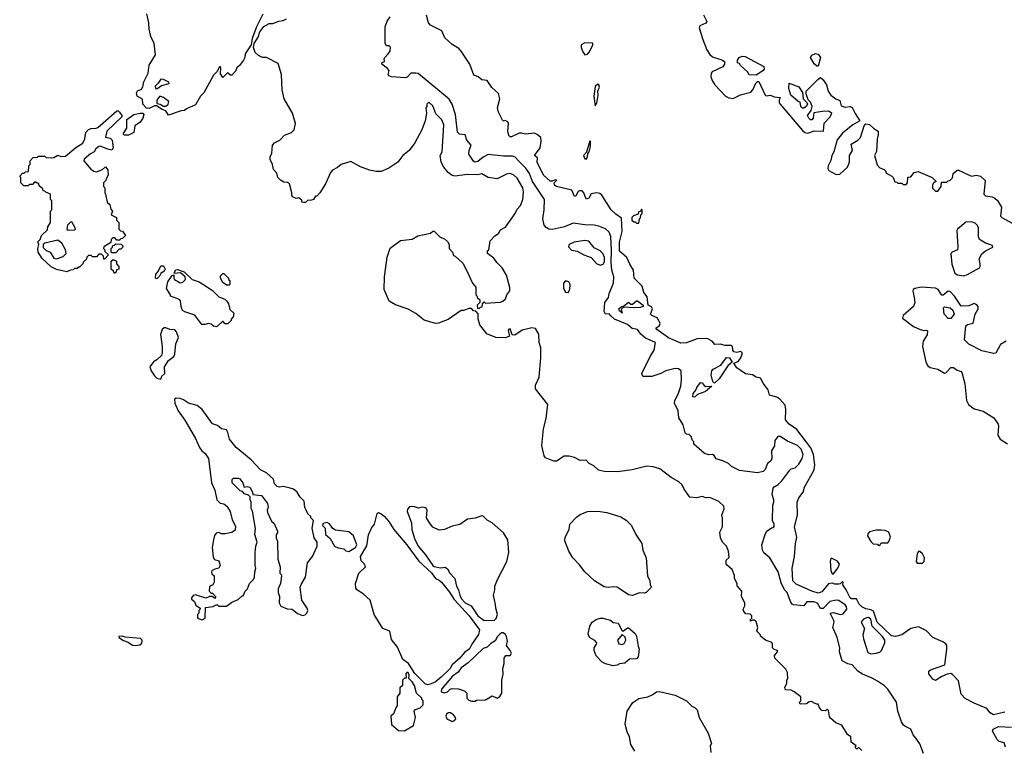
# Model space of a CAD drawing. Extents: x 1861455 to 2058065, y 200073 to 437907.
# Tile 539 of 574: x 2007930 to 2015570, y 395371 to 401040. Entities that reach past the tile are written whole.
import ezdxf

# ---------------------------------------------------------------- set-up
doc = ezdxf.new("R2010")
doc.units = 0

msp = doc.modelspace()

# ---------------------------------------------------------------- linework, layer by layer
at = {"layer": '0CON05XD'}
for points in [[(2009817, 401083), (2009767.8, 400985), (2009735, 400892.5), (2009726.2, 400843.8), (2009680, 400775), (2009676.2, 400745), (2009665.6, 400724.4), (2009635, 400683.3), (2009613.6, 400666.4), (2009606.1, 400643.9), (2009575, 400610), (2009565, 400610), (2009543, 400627), (2009505, 400590), (2009488.3, 400618.3), (2009490, 400665), (2009485, 400677.5), (2009480, 400675), (2009460, 400635), (2009435, 400610), (2009357.7, 400472.3), (2009334.2, 400445), (2009295, 400380), (2009225, 400347.5), (2009210, 400335), (2009182.5, 400332.5), (2009085, 400300), (2009063, 400333), (2009035, 400343.3), (2008992.3, 400372.3), (2008975, 400370.9), (2008935, 400349.5), (2008915, 400352.7), (2008886.7, 400385), (2008883.1, 400423.1), (2008842.5, 400445), (2008837, 400473), (2008845, 400486.7), (2008875, 400500), (2008885, 400517.5), (2008892.3, 400557.7), (2008925.8, 400624.2), (2008934.2, 400685.8), (2008983.6, 400766.4), (2008973.3, 400855), (2008948.3, 400908.3), (2008933.8, 400965), (2008931.2, 401015), (2008916.7, 401085)], [(2014115, 395730), (2014088.3, 395738.3), (2014075, 395750), (2014055, 395747.5), (2014035, 395732.5), (2013985, 395730), (2013980, 395745), (2013990, 395755), (2013990, 395785), (2013940, 395825), (2013915, 395837.5), (2013875, 395840), (2013870, 395845), (2013868.3, 395861.7), (2013881.7, 395888.3), (2013883, 395917), (2013890, 395925), (2013887.5, 395975), (2013875, 396000), (2013790, 396085), (2013787.5, 396107.5), (2013810, 396135), (2013810, 396145), (2013785, 396152.5), (2013772.5, 396165), (2013772.5, 396195), (2013766.7, 396206.7), (2013716.4, 396226.4), (2013680, 396255), (2013675, 396270), (2013650, 396295), (2013656.7, 396325), (2013645, 396370), (2013635, 396380), (2013615, 396380), (2013601.7, 396371.7), (2013600, 396385), (2013610, 396395), (2013610, 396415), (2013597, 396427), (2013565, 396430), (2013548.3, 396448.3), (2013542.5, 396465), (2013557, 396493), (2013557.5, 396515), (2013530, 396565), (2013532.5, 396605), (2013498.3, 396648.3), (2013497.5, 396665), (2013477.5, 396705), (2013476.4, 396726.4), (2013457.5, 396775), (2013413, 396813), (2013412.5, 396845), (2013433.8, 396866.2), (2013430, 396915), (2013414.5, 396954.5), (2013382.5, 396985), (2013368.3, 397018.3), (2013363, 397063), (2013382.5, 397105), (2013383, 397173), (2013377.5, 397195), (2013396.7, 397245), (2013392.5, 397265), (2013355, 397302.5), (2013285, 397332.5), (2013255, 397330), (2013225, 397340), (2013185, 397330), (2013130, 397335), (2013086.4, 397396.4), (2013070.7, 397430.7), (2013043.8, 397453.8), (2012985, 397487.5), (2012896.1, 397556.1), (2012845, 397570), (2012795, 397576.2), (2012681.7, 397548.3), (2012567.7, 397532.3), (2012465, 397533.3), (2012420, 397545), (2012385, 397577.5), (2012350, 397595), (2012325, 397622.5), (2012278.3, 397618.3), (2012235, 397642.5), (2012193, 397653), (2012155, 397652.5), (2012095, 397613.3), (2012075, 397613.3), (2012010, 397640), (2012000, 397655), (2011982, 397735), (2011993.8, 397865), (2012016.2, 397946.2), (2012027.5, 398055), (2011932.5, 398175), (2011933.3, 398205), (2011960, 398265), (2011973.3, 398415), (2011973.6, 398493.6), (2011960, 398535), (2011959.3, 398599.3), (2011933, 398643), (2011905, 398650), (2011828.3, 398631.7), (2011773, 398593), (2011750, 398595), (2011735, 398640), (2011725, 398637.5), (2011721.2, 398625), (2011730, 398585), (2011698.3, 398571.7), (2011625, 398573.3), (2011555, 398602.5), (2011501.2, 398671.2), (2011488.3, 398718.3), (2011487, 398757), (2011468.3, 398778.3), (2011451.7, 398781.7), (2011435, 398800), (2011415, 398800), (2011376.4, 398783.6), (2011355, 398782.5), (2011255, 398713.8), (2011180, 398685), (2011156.4, 398683.6), (2011068.8, 398708.8), (2011005, 398761.2), (2010943.6, 398793.6), (2010845, 398827.5), (2010797.5, 398855), (2010757.5, 398945), (2010761.2, 399045), (2010781.7, 399198.3), (2010803.6, 399266.4), (2010885, 399326.7), (2010975, 399337.5), (2011018.3, 399361.7), (2011117, 399383), (2011135, 399400), (2011145, 399400), (2011191.7, 399351.7), (2011225, 399340), (2011249.3, 399319.3), (2011262.5, 399295), (2011262.5, 399265), (2011287.5, 399235), (2011295, 399210), (2011310, 399205), (2011369.3, 399149.3), (2011397.5, 399095), (2011442.5, 398995), (2011470, 398965), (2011470, 398905), (2011480, 398895), (2011480, 398885), (2011500, 398865), (2011500, 398845), (2011480, 398825), (2011481.7, 398801.7), (2011495, 398800), (2011505, 398810), (2011518.3, 398811.7), (2011520, 398835), (2011535, 398850), (2011545, 398840), (2011661.7, 398848.3), (2011680, 398855), (2011700, 398875), (2011710, 398905), (2011732.5, 398935), (2011733, 398963), (2011707.7, 399057.7), (2011673.3, 399115), (2011632.5, 399155), (2011609.3, 399189.3), (2011560, 399225), (2011560, 399245), (2011570, 399255), (2011580, 399325), (2011617, 399363), (2011645, 399380), (2011660.7, 399409.3), (2011699.5, 399430.5), (2011773.3, 399535), (2011789.5, 399570.5), (2011815, 399597.5), (2011833.8, 399645), (2011840, 399705), (2011832.9, 399735), (2011789.8, 399809.8), (2011765, 399833.1), (2011735, 399846), (2011708.3, 399841.7), (2011634, 399806), (2011565, 399815.5), (2011515, 399843.8), (2011485, 399836.5), (2011405, 399837.3), (2011305.5, 399825.5), (2011285, 399829.5), (2011254.3, 399855), (2011221.9, 399895), (2011200.6, 399935), (2011193.5, 399985), (2011207.3, 400015), (2011221.2, 400225), (2011205, 400262.5), (2011159.3, 400309.3), (2011135, 400370), (2011105, 400400), (2011090, 400385), (2011090, 400365), (2011082.5, 400355), (2011087.5, 400315), (2011076.4, 400253.6), (2011050, 400185), (2010995.8, 400084.2), (2010951.2, 400025), (2010902, 399985), (2010865, 399933.3), (2010795, 399887.5), (2010735, 399862.5), (2010697, 399863), (2010645, 399873.3), (2010575, 399896.7), (2010499.3, 399939.3), (2010425, 399916.7), (2010395, 399892.5), (2010357, 399873), (2010342.5, 399855), (2010302.5, 399765), (2010260, 399695), (2010235, 399670), (2010225, 399670), (2010210, 399645), (2010195, 399640), (2010163, 399637), (2010148.3, 399621.7), (2010135, 399620), (2010120, 399625), (2010118.3, 399638.3), (2010097, 399657), (2010075, 399652.5), (2010050, 399665), (2010042.5, 399675), (2010042.5, 399695), (2010022.5, 399765), (2010007, 399777), (2009978.3, 399778.3), (2009953.6, 399793.6), (2009932.5, 399815), (2009925, 399850), (2009898.3, 399878.3), (2009892.5, 399915), (2009872.5, 399955), (2009872.5, 399975), (2009887.5, 400005), (2009892.5, 400065), (2009907.5, 400085), (2009947.5, 400105), (2009985, 400142.5), (2010040, 400165), (2010060, 400185), (2010070, 400235), (2010046, 400315), (2009981.4, 400425), (2009967.5, 400495), (2009962, 400615), (2009935, 400700), (2009845, 400747.5), (2009815, 400747.5), (2009783, 400763), (2009757.5, 400785), (2009743.3, 400825), (2009750, 400855), (2009780, 400905), (2009794.3, 400945.7), (2009825, 400986.7), (2009865, 401010), (2009895, 401010), (2009940.7, 401029.3), (2009975, 401032.5), (2010000, 401045)], [(2014942.5, 395345), (2014915, 395420), (2014882.5, 395465), (2014862.3, 395492.3), (2014845.5, 395535.5), (2014802.5, 395555), (2014787, 395567), (2014771.7, 395591.7), (2014743.3, 395675), (2014733.6, 395743.6), (2014667.5, 395845), (2014640.7, 395870.7), (2014585, 395906.7), (2014545, 395930), (2014470.5, 395960.5), (2014433.9, 395983.9), (2014390, 396035), (2014355, 396042.5), (2014312.5, 396065), (2014290, 396135), (2014292.5, 396165), (2014272.5, 396245), (2014240, 396325), (2014250, 396365), (2014247, 396377), (2014220, 396435), (2014245, 396440), (2014295.4, 396425.4), (2014320.9, 396429.1), (2014349.1, 396465), (2014346.2, 396485), (2014335, 396500), (2014285, 396532.5), (2014265, 396536.9), (2014215.4, 396524.6), (2014165, 396472.5), (2014145, 396472.5), (2014121.7, 396511.7), (2014091.7, 396521.7), (2014036.5, 396523.5), (2014015, 396491.2), (2013935, 396498.8), (2013923.8, 396505), (2013910.8, 396525), (2013885.6, 396595), (2013864.3, 396615), (2013839.6, 396669.6), (2013815, 396756.7), (2013750.8, 396865), (2013705, 396903.3), (2013693.8, 396925), (2013688, 396965), (2013716.1, 397053.9), (2013727.7, 397072.3), (2013763.9, 397096.1), (2013780, 397100), (2013783, 397107), (2013783.3, 397125), (2013772.5, 397155), (2013773, 397273), (2013782.5, 397295), (2013782.5, 397315), (2013767.5, 397355), (2013776.4, 397403.6), (2013784.1, 397415.9), (2013815, 397433.3), (2013845, 397462.5), (2013905, 397543.3), (2013916.4, 397553.6), (2013946.1, 397563.9), (2013975, 397590), (2014002, 397635), (2014010, 397665), (2013995, 397706.2), (2013966, 397735), (2013888.8, 397768.8), (2013830, 397805), (2013813, 397807), (2013790, 397775), (2013787, 397733), (2013762.5, 397695), (2013767, 397633), (2013756.4, 397613.6), (2013732.5, 397595), (2013715, 397550), (2013700, 397535), (2013655, 397523.3), (2013515, 397542.5), (2013453.9, 397573.9), (2013430, 397595), (2013385, 397617.5), (2013335, 397632.5), (2013319.3, 397659.3), (2013307, 397667), (2013277, 397663), (2013243.9, 397673.9), (2013160, 397745), (2013160, 397765), (2013150, 397775), (2013140, 397805), (2013125, 397820), (2013103, 397823), (2013092.5, 397835), (2013077.5, 397895), (2013045, 397950), (2013040, 398005), (2013012, 398065), (2013014.2, 398085.8), (2013040, 398135), (2013058.8, 398195), (2013066.2, 398245), (2013062.5, 398315), (2013041.7, 398331.7), (2013015, 398332.5), (2012944.2, 398315.8), (2012905, 398293.8), (2012835, 398270), (2012765, 398270), (2012757.5, 398295), (2012822.3, 398427.7), (2012852.5, 398475), (2012862.5, 398535), (2012785, 398569.2), (2012749.2, 398599.2), (2012725, 398636.4), (2012683.3, 398643.3), (2012645.3, 398675.3), (2012546.6, 398716.6), (2012518, 398742), (2012505, 398758.1), (2012475, 398755.7), (2012465.5, 398775), (2012471, 398845), (2012499.1, 398885), (2012504, 398915), (2012538.1, 398995), (2012539, 399045), (2012525.8, 399095), (2012519.8, 399155), (2012522.2, 399252.2), (2012516.3, 399356.3), (2012505, 399390), (2012475, 399418.1), (2012425, 399438.9), (2012386.4, 399446.4), (2012315, 399446.7), (2012225, 399460.8), (2012156.8, 399433.2), (2012065, 399412), (2012035, 399413.8), (2012015, 399426.7), (2011998.8, 399445), (2011988.8, 399495), (2011999.2, 399565), (2012001.2, 399645), (2011909.4, 399785), (2011886, 399845), (2011858.6, 399888.6), (2011801.2, 399945), (2011775, 399974), (2011755, 399981.9), (2011685, 399982), (2011566.1, 399993.9), (2011525, 399971.9), (2011485, 399940), (2011465, 399934.4), (2011452.1, 399942.1), (2011416.2, 399995), (2011418.1, 400025), (2011432.2, 400065), (2011398.4, 400105), (2011386.3, 400146.3), (2011342.4, 400152.4), (2011327.5, 400167.5), (2011311.2, 400305), (2011285.6, 400385), (2011263.3, 400423.3), (2011020.9, 400620.9), (2011004.1, 400625.9), (2010965, 400623.8), (2010936.5, 400593.5), (2010922.1, 400587.9), (2010815, 400596.9), (2010793.9, 400603.9), (2010790, 400615), (2010796.4, 400646.4), (2010785, 400662), (2010740, 400695), (2010741.7, 400708.3), (2010760, 400715), (2010757.5, 400735), (2010762.5, 400745), (2010789.2, 400775), (2010804.2, 400795), (2010807.3, 400827.3), (2010796.4, 400836.4), (2010775, 400837.5), (2010766.2, 400855), (2010766, 400985), (2010782.3, 401027.7), (2010805, 401062.5)], [(2015575, 395666), (2015485, 395645.7), (2015461.2, 395661.2), (2015435, 395696.2), (2015335, 395736.2), (2015265, 395773.1), (2015235, 395806.7), (2015215, 395908.8), (2015168.8, 395958.8), (2015154.3, 395965.7), (2015127.6, 395962.4), (2015085.6, 395944.4), (2015035, 395912), (2015015, 395924), (2014983.3, 395965), (2014985, 395983.8), (2014996.2, 395995), (2015107.5, 396035), (2015123.9, 396156.1), (2015123.8, 396185), (2015116.6, 396196.6), (2015092.6, 396212.6), (2015016.2, 396245), (2014965, 396298), (2014905, 396330), (2014845, 396315.8), (2014775, 396267.5), (2014725.8, 396254.2), (2014695, 396258.6), (2014584.7, 396365), (2014555, 396449.5), (2014535, 396461.3), (2014495, 396468), (2014465, 396483.1), (2014442.7, 396505), (2014423.8, 396545), (2014385, 396547.3), (2014373.4, 396553.4), (2014343.8, 396615), (2014317.5, 396655), (2014320, 396675), (2014315, 396680), (2014297, 396663), (2014285, 396660), (2014255, 396660), (2014235, 396667.5), (2014205, 396662.5), (2014155, 396601.1), (2014125, 396590.9), (2014076.2, 396605), (2013955, 396660), (2013928.8, 396685), (2013922.7, 396785), (2013942.2, 396875), (2013949.1, 396975), (2013960.3, 397025), (2013942.2, 397105), (2013966.2, 397195), (2013963.3, 397295), (2013975, 397330), (2014009.5, 397375), (2014018.5, 397411.5), (2014093.6, 397546.4), (2014100.9, 397585), (2014089.7, 397665), (2014068.9, 397718.9), (2013959.2, 397859.1), (2013901.2, 397901.2), (2013872.1, 397935), (2013875.6, 398015), (2013868.9, 398048.9), (2013829.2, 398095), (2013805, 398111.9), (2013746.8, 398126.8), (2013738.9, 398168.9), (2013698.3, 398218.3), (2013677.5, 398257.5), (2013645, 398265.7), (2013615, 398283.8), (2013562.7, 398292.7), (2013495, 398339.2), (2013470, 398375), (2013505, 398388), (2013525.7, 398415), (2013535.7, 398445.7), (2013535.7, 398455), (2013526.2, 398465), (2013495, 398458.2), (2013472.4, 398462.4), (2013463.1, 398475), (2013462, 398505), (2013452.7, 398512.7), (2013405, 398510.6), (2013365, 398521.8), (2013325, 398518.6), (2013304, 398545), (2013265, 398565.5), (2013186.1, 398563.9), (2013105, 398532.9), (2013060.7, 398530.7), (2012965, 398571.1), (2012872.9, 398635), (2012866, 398645), (2012893.6, 398666.4), (2012898.6, 398685), (2012876.9, 398726.9), (2012835, 398744.4), (2012825.8, 398755), (2012841.4, 398795), (2012831.3, 398811.3), (2012806.2, 398825), (2012798.5, 398888.5), (2012772.4, 398922.4), (2012761.1, 398971.1), (2012698, 399035), (2012694, 399095), (2012663.6, 399143.6), (2012641.4, 399195), (2012584.5, 399244.5), (2012584.4, 399314.4), (2012605.7, 399395.7), (2012598.8, 399498.8), (2012555, 399530), (2012520, 399565), (2012447.6, 399677.6), (2012430.6, 399690.6), (2012405, 399695.6), (2012365, 399688.8), (2012346, 399655), (2012325, 399646.7), (2012306.9, 399696.9), (2012295, 399710.8), (2012275, 399712.9), (2012263.5, 399706.5), (2012245, 399673.8), (2012235, 399668.8), (2012215, 399716.2), (2012095, 399744.6), (2012080.5, 399755), (2012077.5, 399775), (2012096.7, 399795), (2012085, 399797.5), (2012062.7, 399787.3), (2012045, 399787.5), (2011995, 399833.3), (2011945.6, 399935), (2011946.9, 399966.9), (2011924, 399985), (2011967.8, 400045), (2011976.4, 400096.4), (2011972.5, 400125), (2011945, 400150), (2011925, 400158.8), (2011855, 400151.2), (2011825, 400160), (2011805, 400158.8), (2011745, 400130), (2011735, 400130), (2011725, 400140), (2011717.5, 400175), (2011722.5, 400235), (2011716.4, 400246.4), (2011697, 400257), (2011685, 400252.5), (2011675, 400260), (2011645, 400322.5), (2011636.2, 400355), (2011656.2, 400425), (2011646.1, 400466.1), (2011592.3, 400512.3), (2011558.3, 400568.3), (2011515, 400572.5), (2011487, 400597), (2011455, 400610), (2011423.6, 400693.6), (2011356.7, 400795), (2011337.5, 400815), (2011285, 400846.7), (2011228.8, 400898.8), (2011205, 400953.3), (2011118.3, 400998.3), (2011103.3, 401015), (2011086.7, 401075)], [(2013236.1, 401076.1), (2013262.5, 401025), (2013255, 401013.3), (2013207, 400993), (2013203, 400977), (2013230, 400885), (2013261.5, 400805), (2013285, 400769.2), (2013305, 400751.4), (2013379.4, 400729.4), (2013400, 400715), (2013398.8, 400695), (2013386.7, 400675), (2013303.8, 400635), (2013296, 400624), (2013293.8, 400595), (2013305, 400562.5), (2013324.2, 400534.2), (2013405.9, 400445.9), (2013432.7, 400432.7), (2013465, 400427.5), (2013524.2, 400455.8), (2013603.9, 400476.1), (2013620, 400495), (2013641.7, 400548.3), (2013655, 400560), (2013665, 400560), (2013713.6, 400453.6), (2013725, 400448.8), (2013755, 400454), (2013785, 400440), (2013830, 400435), (2013822.5, 400415), (2013823.3, 400395), (2013830, 400385), (2014005, 400180), (2014022.5, 400165), (2014045, 400158.8), (2014095, 400176.2), (2014166.7, 400175), (2014173.1, 400236.9), (2014220, 400285), (2014232.5, 400315), (2014205, 400330), (2014158.3, 400328.3), (2014093.3, 400316.7), (2014086.2, 400275), (2014076.1, 400263.9), (2014065, 400263.3), (2014052.5, 400275), (2014043.3, 400295), (2014072.5, 400335), (2014080, 400365), (2014065, 400400), (2014048.3, 400418.3), (2014032.5, 400465), (2014032.5, 400485), (2014123.6, 400576.4), (2014145, 400590), (2014165, 400572.5), (2014190, 400535), (2014203.3, 400485), (2014224.3, 400454.3), (2014262.5, 400425), (2014293, 400413), (2014305, 400372.5), (2014335, 400360), (2014375, 400366.7), (2014389.3, 400359.3), (2014411.7, 400311.7), (2014450, 400255), (2014395, 400223.3), (2014315, 400160), (2014273.2, 400106.8), (2014248.1, 400015), (2014230.6, 399985), (2014223.6, 399946.4), (2014202.9, 399905), (2014200, 399885), (2014209.7, 399869.7), (2014265, 399838.8), (2014295, 399841.2), (2014353.8, 399895), (2014368.8, 399935), (2014370, 399985), (2014391.2, 400025), (2014382.5, 400075), (2014434.1, 400105.9), (2014454.3, 400125.7), (2014483.3, 400215), (2014495, 400232.5), (2014525, 400227.5), (2014557.5, 400195), (2014590, 400175), (2014592.5, 400145), (2014583, 400113), (2014577, 400017), (2014562.5, 399985), (2014583, 399913), (2014605, 399890), (2014638.3, 399878.3), (2014650, 399865), (2014651.7, 399851.7), (2014696.4, 399826.4), (2014707.5, 399815), (2014721.7, 399781.7), (2014735, 399780), (2014745, 399770), (2014775, 399770), (2014785, 399760), (2014808.3, 399761.7), (2014820, 399775), (2014821.7, 399818.3), (2014845, 399820), (2014870, 399855), (2014901.7, 399861.7), (2015010, 399815), (2015040, 399785), (2015020, 399775), (2015012.5, 399755), (2015013, 399733), (2015035, 399710), (2015055, 399710), (2015080, 399745), (2015081.7, 399778.3), (2015125, 399780), (2015135, 399790), (2015148.3, 399791.7), (2015167, 399813), (2015172.5, 399845), (2015205, 399873.3), (2015215, 399873.3), (2015314.3, 399824.3), (2015355, 399833.8), (2015386.1, 399826.1), (2015421.7, 399791.7), (2015410, 399685), (2015423.6, 399673.6), (2015475.9, 399665.9), (2015497.5, 399655), (2015516.1, 399636.1), (2015547.5, 399585), (2015540, 399515), (2015550, 399505), (2015655, 399447.5)], [(2012315, 400767.5), (2012335, 400772.5), (2012350.7, 400789.3), (2012377.5, 400845), (2012377, 400857), (2012315, 400860), (2012286.7, 400843.3), (2012286.2, 400825), (2012299.5, 400789.5), (2012315, 400767.5)], [(2013645, 400610), (2013590.7, 400610.7), (2013577.5, 400635), (2013523.6, 400683.6), (2013515, 400700), (2013500, 400705), (2013500, 400725), (2013513.6, 400746.4), (2013535, 400757.5), (2013560, 400755), (2013705, 400676.7), (2013706.1, 400656.1), (2013697, 400643), (2013645, 400610)], [(2014125, 400680), (2014115, 400680), (2014095, 400697.5), (2014066.7, 400745), (2014077.5, 400765), (2014105, 400776.7), (2014125, 400772.5), (2014142.5, 400745), (2014125, 400680)], [(2008995, 400503.1), (2009031.1, 400528.9), (2009090, 400545), (2009086.7, 400555), (2009045, 400575.8), (2009025, 400577.1), (2009004, 400546), (2008980.9, 400525), (2008982.5, 400505), (2008995, 400503.1)], [(2012395, 400370), (2012408.3, 400391.7), (2012418.6, 400455), (2012416, 400485), (2012429.2, 400515), (2012425, 400533.3), (2012415, 400538.8), (2012395, 400520), (2012383.8, 400445), (2012395, 400370)], [(2014015, 400353.3), (2014005, 400353.3), (2013991.2, 400365), (2013985, 400400), (2013970, 400405), (2013913.9, 400453.9), (2013898.8, 400505), (2013901.7, 400548.3), (2013975, 400517.5), (2014003.3, 400475), (2014010, 400425), (2014038.3, 400398.3), (2014042.5, 400385), (2014032.5, 400365), (2014015, 400353.3)], [(2009065, 400367.5), (2009082.5, 400385), (2009087.5, 400405), (2009045.4, 400435.4), (2009025, 400444.4), (2009015, 400442.5), (2008993.7, 400415), (2008995, 400388.8), (2009020, 400385), (2009045, 400367.5), (2009065, 400367.5)], [(2008295, 399082.5), (2008215, 399102.5), (2008175, 399122.5), (2008105, 399187.5), (2008072.5, 399235), (2008070, 399265), (2008077.5, 399295), (2008070, 399315), (2008090, 399335), (2008100, 399365), (2008145, 399410), (2008148.3, 399431.7), (2008170, 399465), (2008170, 399555), (2008180, 399565), (2008180, 399635), (2008170, 399645), (2008170, 399685), (2008131.7, 399701.7), (2008125, 399710), (2008111.7, 399711.7), (2008108.3, 399728.3), (2008081.7, 399751.7), (2008078.3, 399768.3), (2008065, 399770), (2008055, 399780), (2008045, 399780), (2008028.3, 399761.7), (2008005, 399760), (2007995, 399750), (2007961.7, 399751.7), (2007940, 399775), (2007940, 399815), (2007930, 399825), (2007951.7, 399848.3), (2007965, 399850), (2007975, 399860), (2007998.3, 399861.7), (2008000, 399905), (2008010, 399915), (2008010, 399945), (2008035, 399970), (2008067.5, 399972.5), (2008075, 399980), (2008125, 399980), (2008135, 399970), (2008175, 399967.5), (2008195, 399970), (2008225, 399987.5), (2008248.3, 399978.3), (2008285, 399980), (2008365, 400047.5), (2008419.3, 400080.7), (2008436.7, 400115), (2008443.3, 400165), (2008463.6, 400186.4), (2008483.6, 400196.4), (2008523, 400197), (2008536.1, 400203.9), (2008685, 400332.5), (2008695, 400332.5), (2008705, 400322.5), (2008723.8, 400295), (2008723.3, 400285), (2008605.8, 400175), (2008597, 400127), (2008630.8, 400120.8), (2008648.8, 400105), (2008656, 400045), (2008645, 400026.7), (2008615, 400034), (2008555, 400057.5), (2008543, 400057), (2008521.2, 400038.8), (2008508, 400015), (2008480.3, 399999.7), (2008431.3, 399958.7), (2008426.5, 399945), (2008480.8, 399880.8), (2008504.1, 399864.1), (2008525, 399860.4), (2008573.2, 399876.8), (2008595, 399896.7), (2008613.8, 399875), (2008617.5, 399832.5), (2008600, 399805), (2008598.3, 399791.7), (2008580, 399775), (2008580, 399745), (2008590, 399735), (2008590, 399695), (2008597, 399687), (2008610, 399625), (2008630, 399605), (2008638.3, 399568.3), (2008650, 399555), (2008640, 399525), (2008680, 399505), (2008680, 399485), (2008700, 399465), (2008700, 399415), (2008711.7, 399401.7), (2008728.3, 399398.3), (2008750, 399365), (2008728.3, 399341.7), (2008715, 399340), (2008705, 399330), (2008685, 399330), (2008668.3, 399348.3), (2008651.7, 399348.3), (2008640, 399335), (2008638.3, 399311.7), (2008581.7, 399278.3), (2008580, 399265), (2008590, 399255), (2008591.7, 399241.7), (2008620, 399215), (2008588.3, 399181.7), (2008581.7, 399181.7), (2008580, 399205), (2008565, 399220), (2008545, 399220), (2008525, 399200), (2008495, 399200), (2008485, 399210), (2008465, 399210), (2008451.7, 399198.3), (2008448.3, 399181.7), (2008421.7, 399158.3), (2008420, 399145), (2008395, 399120), (2008385, 399120), (2008375, 399110), (2008355, 399110), (2008345, 399100), (2008323, 399097), (2008295, 399082.5)], [(2008742.7, 400142.7), (2008731.9, 400155), (2008762, 400198), (2008761.1, 400265), (2008815, 400304.4), (2008865, 400315.4), (2008885, 400313.3), (2008893, 400303), (2008886.7, 400275), (2008865, 400245.8), (2008822.8, 400215), (2008816.5, 400165), (2008775, 400143.1), (2008742.7, 400142.7)], [(2012325, 399956.2), (2012335, 399972.5), (2012337.7, 400002.3), (2012348, 400015), (2012359.2, 400055), (2012360, 400095), (2012355, 400100), (2012328.8, 400011.2), (2012304.5, 399985), (2012315, 399958.8), (2012325, 399956.2)], [(2012735, 399460), (2012740, 399495), (2012747, 399503), (2012750, 399525), (2012760, 399535), (2012760, 399565), (2012755, 399570), (2012748.3, 399551.7), (2012731.7, 399548.3), (2012728.3, 399531.7), (2012691.7, 399518.3), (2012680, 399505), (2012680, 399485), (2012695, 399470), (2012705, 399470), (2012715, 399460), (2012735, 399460)], [(2008306.2, 399406.2), (2008355, 399410), (2008362.5, 399415), (2008360, 399425), (2008335, 399470), (2008325, 399467.5), (2008302, 399445), (2008296.7, 399415), (2008306.2, 399406.2)], [(2015255, 399053.3), (2015285, 399063.3), (2015376.7, 399115), (2015383.3, 399125), (2015383.8, 399145), (2015376, 399185), (2015395, 399223.3), (2015423, 399247), (2015480, 399275), (2015478.3, 399288.3), (2015425, 399305.8), (2015378.6, 399335), (2015369.4, 399355), (2015369.4, 399425), (2015362.4, 399442.4), (2015345, 399460), (2015315, 399471.4), (2015271.4, 399468.6), (2015207.5, 399415), (2015202.5, 399405), (2015210, 399275), (2015206.2, 399255), (2015165, 399236.2), (2015156.2, 399225), (2015163.9, 399143.9), (2015185, 399072.5), (2015205, 399060), (2015255, 399053.3)], [(2008215, 399184), (2008267.7, 399202.3), (2008290, 399225), (2008286.7, 399255), (2008255.8, 399305.8), (2008225, 399328.8), (2008123.9, 399306.1), (2008112.5, 399295), (2008111.7, 399271.7), (2008135, 399250), (2008167.5, 399235), (2008195, 399188.8), (2008215, 399184)], [(2008675, 399230), (2008645, 399230), (2008640, 399235), (2008640, 399265), (2008650, 399275), (2008651.7, 399288.3), (2008665, 399290), (2008675, 399300), (2008718.3, 399298.3), (2008730, 399285), (2008728.3, 399271.7), (2008715, 399260), (2008701.7, 399258.3), (2008675, 399230)], [(2012435, 399133.8), (2012457.7, 399142.3), (2012468.1, 399161.9), (2012466.9, 399195), (2012455.8, 399225), (2012435, 399246.2), (2012388.3, 399268.3), (2012345, 399322.5), (2012315, 399326.7), (2012233, 399313), (2012193.3, 399295), (2012188.3, 399278.3), (2012211.7, 399251.7), (2012255, 399243.3), (2012307.5, 399215), (2012365, 399193.3), (2012405, 399146.7), (2012435, 399133.8)], [(2008665, 399070), (2008658.3, 399088.3), (2008640, 399105), (2008640, 399165), (2008655, 399180), (2008680, 399165), (2008680, 399145), (2008700, 399125), (2008700, 399105), (2008681.7, 399098.3), (2008678.3, 399081.7), (2008665, 399070)], [(2008995, 399030), (2008982.5, 399035), (2008986.7, 399065), (2009003.3, 399085), (2009025, 399130), (2009045, 399130), (2009057.5, 399105), (2009051.7, 399088.3), (2009025, 399070), (2009015, 399050), (2008995, 399030)], [(2009455, 398657.5), (2009435, 398662.5), (2009416.7, 398676.7), (2009395, 398682.5), (2009366.4, 398673.6), (2009343.9, 398673.9), (2009288.3, 398748.3), (2009212.3, 398772.3), (2009194.3, 398784.3), (2009183.3, 398815), (2009178, 398858), (2009169.3, 398869.3), (2009100, 398895), (2009100, 398905), (2009070, 398955), (2009080, 399005), (2009112.5, 399055), (2009125, 399060), (2009125.8, 399035), (2009132, 399025), (2009175, 398998.5), (2009195, 399002.1), (2009217.5, 399025), (2009214, 399045), (2009176.7, 399076.7), (2009130, 399070), (2009127.5, 399075), (2009141.7, 399098.3), (2009155, 399102.5), (2009205, 399082.5), (2009267.5, 399025), (2009322.5, 399005), (2009386.7, 398965), (2009425, 398938.6), (2009475, 398888.8), (2009520.7, 398870.7), (2009537.5, 398855), (2009550, 398835), (2009561.7, 398791.7), (2009591.7, 398761.7), (2009587, 398733), (2009570, 398715), (2009570, 398705), (2009545, 398680), (2009525, 398680), (2009505, 398700), (2009465, 398662.5), (2009455, 398657.5)], [(2009555, 398980), (2009535, 398980), (2009505, 399000), (2009487.5, 399035), (2009488.3, 399051.7), (2009505, 399070), (2009515, 399070), (2009550, 399035), (2009550, 399025), (2009560, 399015), (2009560, 398985), (2009555, 398980)], [(2012185, 398923.3), (2012200, 398945), (2012202.5, 398985), (2012192, 399005), (2012165, 399014), (2012150.8, 398995), (2012148.8, 398955), (2012165, 398926.7), (2012185, 398923.3)], [(2015583.3, 398545), (2015541.7, 398518.3), (2015505, 398452.5), (2015485, 398450), (2015395, 398470), (2015295, 398523.3), (2015260, 398555), (2015272, 398665), (2015285, 398674), (2015327.5, 398685), (2015343.8, 398755), (2015366.7, 398795), (2015366.7, 398815), (2015356.4, 398826.4), (2015335, 398836.7), (2015295, 398818.8), (2015235, 398817.5), (2015183.6, 398893.6), (2015150.7, 398930.7), (2015135, 398933.3), (2015095, 398903.3), (2015085, 398902.5), (2015057, 398947), (2015035.8, 398955.8), (2014925, 398964.5), (2014875, 398954.4), (2014863, 398947), (2014859.5, 398935), (2014870, 398885), (2014876.2, 398845), (2014865, 398814), (2014786.2, 398745), (2014780, 398725), (2014865, 398658.8), (2014915.9, 398635.9), (2014945, 398628.8), (2014965, 398631.2), (2014973.3, 398625), (2014972.5, 398595), (2014940, 398545), (2014936.2, 398505), (2014961.2, 398385), (2014975, 398356.2), (2014995, 398340.8), (2015055, 398328), (2015105, 398297.5), (2015115, 398300), (2015155, 398340), (2015175, 398340), (2015205, 398320), (2015235, 398310), (2015241.7, 398301.7), (2015262.5, 398215), (2015276.7, 398085), (2015292, 398055), (2015335, 398021.4), (2015405, 398002.5), (2015489.5, 397949.5), (2015522.3, 397902.3), (2015526, 397885), (2015520.8, 397815), (2015538.6, 397785), (2015595, 397748.5)], [(2012605, 398762.5), (2012585, 398780), (2012580, 398795), (2012600, 398815), (2012615, 398817.5), (2012655, 398847.5), (2012671.7, 398831.7), (2012685, 398831.2), (2012715, 398857.5), (2012725, 398857.5), (2012767.5, 398825), (2012767.5, 398815), (2012745, 398806.2), (2012695, 398802.9), (2012615, 398810), (2012598.3, 398791.7), (2012605, 398762.5)], [(2015155, 398720), (2015135, 398722.5), (2015102.5, 398755), (2015097, 398803), (2015105, 398812.5), (2015150, 398805), (2015170, 398785), (2015180, 398755), (2015155, 398720)], [(2009025, 398250), (2009032.5, 398275), (2009056.2, 398295), (2009053.9, 398346.1), (2009083.6, 398396.4), (2009125, 398427.5), (2009133.8, 398445), (2009142, 398525), (2009162.5, 398575), (2009148, 398618), (2009135, 398634.2), (2009095, 398635.9), (2009065, 398648.8), (2009051.4, 398648.6), (2009035, 398636.2), (2009022.7, 398597.3), (2009036, 398505), (2009036.2, 398455), (2009030, 398435), (2008995, 398400), (2008967.5, 398385), (2008940, 398345), (2008950, 398315), (2008975, 398276.7), (2008995, 398257.5), (2009025, 398250)], [(2013315, 398220), (2013305, 398240), (2013296, 398285), (2013300, 398315), (2013312, 398328), (2013371.5, 398358.5), (2013415, 398418.6), (2013437, 398417), (2013457.5, 398382.5), (2013423.8, 398355), (2013357.9, 398252.1), (2013325, 398222.5), (2013315, 398220)], [(2013165, 398111.2), (2013154.2, 398114.2), (2013155, 398140), (2013177.5, 398165), (2013183.3, 398185), (2013212.5, 398225), (2013225, 398223.3), (2013240.5, 398200.5), (2013255, 398192.5), (2013300, 398195), (2013252.5, 398155), (2013188.8, 398131.2), (2013165, 398111.2)], [(2009345, 396382.5), (2009370, 396395), (2009371.7, 396478.3), (2009432.3, 396487.7), (2009455, 396500), (2009465, 396500), (2009475, 396490), (2009535, 396490), (2009575, 396520), (2009625, 396540), (2009655, 396570), (2009665, 396570), (2009680, 396605), (2009697, 396623), (2009712.5, 396665), (2009743.3, 396695), (2009751.2, 396715), (2009753.6, 396756.4), (2009763.3, 396785), (2009756.7, 396805), (2009757.7, 396902.3), (2009763.3, 396955), (2009773.3, 396985), (2009754, 397045), (2009760.7, 397090.7), (2009736.4, 397226.4), (2009727, 397247), (2009726.4, 397296.4), (2009717.5, 397315), (2009717.5, 397337.5), (2009705, 397350), (2009675, 397360), (2009658.3, 397378.3), (2009640, 397385), (2009578.8, 397445), (2009577.5, 397472.5), (2009588.3, 397481.7), (2009625, 397483.3), (2009638.3, 397478.3), (2009662.5, 397445), (2009671.7, 397411.7), (2009695, 397417.5), (2009715, 397412.5), (2009737.5, 397375), (2009740, 397355), (2009805, 397347.5), (2009853.3, 397285), (2009857.5, 397255), (2009850, 397235), (2009852.5, 397215), (2009885, 397150), (2009905, 397130), (2009931.7, 397071.7), (2009931.7, 397058.3), (2009920, 397045), (2009920, 397015), (2009930, 396995), (2009933.3, 396855), (2009950, 396795), (2009947.5, 396745), (2009960, 396735), (2009962.5, 396725), (2009952.5, 396665), (2009942.5, 396642.5), (2009936.7, 396625), (2009936.7, 396595), (2009946.7, 396565), (2009942.5, 396515), (2009955, 396490), (2010005, 396467.5), (2010045, 396466.7), (2010085, 396432.5), (2010125, 396417.5), (2010145, 396422.5), (2010157.5, 396435), (2010166.7, 396455), (2010160, 396475), (2010120, 396535), (2010106, 396635), (2010113, 396657), (2010148.8, 396715), (2010163.8, 396825), (2010202.5, 396875), (2010237.5, 396955), (2010237.5, 396985), (2010215, 397020), (2010200, 397095), (2010210, 397155), (2010190, 397175), (2010190, 397185), (2010167, 397207), (2010153, 397233), (2010143.6, 397253.6), (2010137.5, 397305), (2010106.7, 397335), (2010083.8, 397375), (2010055, 397396), (2010030, 397405), (2009975, 397416.7), (2009945, 397412.5), (2009927.5, 397417.5), (2009908.3, 397438.3), (2009900, 397475), (2009845, 397524), (2009797.6, 397547.6), (2009725, 397624.2), (2009609.8, 397719.8), (2009559.2, 397785), (2009545, 397837.5), (2009535, 397856.2), (2009495.7, 397865.7), (2009465, 397891.1), (2009425, 397903.3), (2009346.7, 398015), (2009307.5, 398045), (2009240, 398065), (2009200.7, 398090.7), (2009175, 398100), (2009145, 398102.5), (2009130, 398095), (2009133.8, 398065), (2009160.8, 398005), (2009212.1, 397932.1), (2009295, 397790), (2009325, 397720), (2009344.3, 397694.3), (2009368.8, 397675), (2009394, 397635), (2009418, 397445), (2009445, 397390), (2009460, 397315), (2009485, 397287.5), (2009515, 397283.3), (2009536.7, 397265), (2009563.3, 397225), (2009579.5, 397159.5), (2009605, 397110), (2009600.7, 397079.3), (2009575, 397060), (2009525, 397050), (2009495, 397051.2), (2009475, 397060), (2009455, 397056.7), (2009442.7, 397037.3), (2009433.3, 397003.3), (2009423.9, 396943.9), (2009430.7, 396870.7), (2009441.7, 396851.7), (2009475, 396840), (2009486.7, 396805), (2009475, 396783.3), (2009444, 396776), (2009424.3, 396765.7), (2009418.8, 396755), (2009421.2, 396741.2), (2009440, 396725), (2009440, 396675), (2009425, 396650), (2009415, 396650), (2009401.7, 396638.3), (2009400, 396605), (2009415, 396590), (2009425, 396590), (2009450, 396565), (2009450, 396555), (2009445, 396550), (2009423.3, 396563.3), (2009405, 396563.8), (2009375, 396552.5), (2009295, 396578), (2009275, 396572.5), (2009264, 396555), (2009264.3, 396544.3), (2009285.8, 396525), (2009296.7, 396496.7), (2009330, 396475), (2009330, 396465), (2009320, 396455), (2009320, 396435), (2009310, 396425), (2009310, 396395), (2009345, 396382.5)], [(2011095, 395879.5), (2011075, 395885.5), (2010995, 395968.2), (2010945.7, 396045.7), (2010902.3, 396075), (2010861.3, 396171.3), (2010815, 396231.2), (2010801.1, 396295), (2010747.5, 396315), (2010680.8, 396425), (2010650, 396535), (2010596.2, 396585), (2010545.9, 396615.9), (2010537.7, 396627.7), (2010535.6, 396665.6), (2010560.8, 396745), (2010612.9, 396795), (2010605, 396814), (2010580, 396840), (2010574.1, 396875), (2010623.8, 396956.2), (2010636.6, 397043.4), (2010660, 397095), (2010682.5, 397125), (2010702.6, 397207.4), (2010715, 397216.4), (2010735, 397206.9), (2010758.5, 397188.5), (2010794.7, 397145), (2010833.5, 397085), (2010935, 396966.2), (2011027.7, 396837.7), (2011125, 396748.6), (2011155.2, 396705.2), (2011185, 396690.6), (2011201.7, 396675), (2011265, 396597.8), (2011300.9, 396540.9), (2011418.2, 396415), (2011499.1, 396305), (2011490.9, 396269.1), (2011437.8, 396195), (2011421.5, 396158.5), (2011380.2, 396129.8), (2011345.7, 396085), (2011286.4, 396033.6), (2011270, 396005), (2011200.8, 395939.1), (2011155, 395898.9), (2011115, 395883.1), (2011095, 395879.5)], [(2011535, 396378.8), (2011615, 396380), (2011627, 396393), (2011637.5, 396425), (2011623.3, 396475), (2011623, 396503), (2011607.5, 396575), (2011617.5, 396615), (2011616.7, 396645), (2011636.2, 396695), (2011708.8, 396835), (2011724.3, 396905), (2011718.5, 397005), (2011685, 397058.1), (2011595.6, 397135.6), (2011556.4, 397156.4), (2011525, 397187.5), (2011515, 397190), (2011465, 397171.2), (2011405, 397163.3), (2011345, 397123.8), (2011285, 397110), (2011225, 397083.3), (2011185, 397080), (2011135, 397103.3), (2011110, 397135), (2011086.7, 397175), (2011091.2, 397235), (2011082.5, 397252.5), (2011055, 397257.5), (2011025, 397250), (2010985, 397262.5), (2010955, 397260), (2010938.3, 397241.7), (2010937.5, 397225), (2010970, 397135), (2010973.3, 397085), (2010994, 397015), (2011022, 396955), (2011078.1, 396888.1), (2011135, 396803.8), (2011145, 396796.7), (2011195, 396787.5), (2011231.7, 396791.7), (2011249.3, 396779.3), (2011266.7, 396745), (2011306.7, 396705), (2011318.8, 396645), (2011335.8, 396615), (2011344.3, 396575), (2011359.2, 396545), (2011386, 396515), (2011432, 396492), (2011485, 396414.3), (2011535, 396378.8)], [(2012685, 396572.5), (2012655, 396577.5), (2012565, 396637.5), (2012535, 396640), (2012495, 396633.8), (2012465, 396638.8), (2012390, 396685), (2012316.2, 396755), (2012275, 396811.2), (2012223.3, 396865), (2012190, 396915), (2012160, 396995), (2012163.8, 397025), (2012192.5, 397085), (2012200, 397125), (2012250.5, 397179.5), (2012279.3, 397200.7), (2012335, 397223.3), (2012415, 397226.2), (2012485, 397216.2), (2012595, 397183.3), (2012635, 397156.7), (2012676.1, 397116.1), (2012710, 397045), (2012757.5, 396975), (2012766.2, 396925), (2012790, 396865), (2012802.5, 396725), (2012820, 396685), (2012823, 396653), (2012830, 396645), (2012828.3, 396631.7), (2012790, 396595), (2012775, 396590), (2012738.3, 396591.7), (2012685, 396572.5)], [(2010485, 396913.3), (2010535, 396943.3), (2010546.7, 396965), (2010520, 397035), (2010485, 397065.7), (2010379.3, 397079.3), (2010360.7, 397090.7), (2010335, 397127.5), (2010315, 397137.5), (2010285, 397130), (2010280, 397115), (2010300, 397095), (2010302.5, 397045), (2010340, 397015), (2010373.6, 396953.6), (2010400.7, 396940.7), (2010445, 396933.3), (2010459.5, 396919.5), (2010485, 396913.3)], [(2014605, 396960), (2014615, 396980), (2014665, 396980), (2014675, 396990), (2014686, 397025), (2014675, 397062.5), (2014645, 397076.7), (2014615, 397080), (2014575, 397080), (2014523.3, 397065), (2014510.5, 397049.5), (2014508.8, 397035), (2014535, 396990), (2014553, 396973), (2014585, 396970), (2014591.7, 396961.7), (2014605, 396960)], [(2014935, 396824), (2014948.8, 396835), (2014952, 396865), (2014934.2, 396894.2), (2014915, 396913.3), (2014905, 396912.5), (2014893.8, 396895), (2014886.2, 396835), (2014895, 396824), (2014935, 396824)], [(2014245, 396740), (2014277.5, 396785), (2014290, 396815), (2014275, 396837.5), (2014235, 396860), (2014225, 396860), (2014217.5, 396835), (2014224, 396765), (2014235, 396740), (2014245, 396740)], [(2012535, 396027.5), (2012475, 396042.5), (2012450, 396055), (2012402.5, 396105), (2012387.5, 396145), (2012387.5, 396165), (2012406.7, 396193.3), (2012407.5, 396205), (2012393.6, 396223.6), (2012352.5, 396245), (2012340, 396275), (2012353.3, 396335), (2012373.3, 396365), (2012404.1, 396385.9), (2012435, 396396.2), (2012456.1, 396396.1), (2012515, 396380), (2012535, 396363.3), (2012575, 396356.7), (2012605, 396297.5), (2012615, 396297.5), (2012645, 396320), (2012655, 396320), (2012705, 396277.5), (2012715.9, 396255.9), (2012728.3, 396178.3), (2012737.5, 396155), (2012730, 396095), (2012715, 396080), (2012663, 396077), (2012625, 396047.5), (2012585, 396042.5), (2012565, 396032.5), (2012535, 396027.5)], [(2014535, 396119.1), (2014575, 396124.7), (2014605, 396133.6), (2014617.5, 396145), (2014642, 396205), (2014642.9, 396225), (2014625.4, 396255), (2014544.1, 396334.1), (2014535, 396387.5), (2014515, 396400.9), (2014500.3, 396399.7), (2014475.8, 396385), (2014459.2, 396365), (2014486.2, 396315), (2014472.6, 396267.4), (2014476.4, 396235), (2014509.8, 396129.8), (2014535, 396119.1)], [(2008825, 396183.8), (2008861.7, 396188.3), (2008878.3, 396201.7), (2008880, 396225), (2008868.3, 396238.3), (2008748.3, 396248.3), (2008725, 396257.5), (2008700, 396255), (2008700, 396245), (2008735, 396223.3), (2008770.7, 396210.7), (2008805, 396186.7), (2008825, 396183.8)], [(2011465, 395752.5), (2011475, 395760), (2011545, 395763.3), (2011595, 395792.5), (2011635, 395776.7), (2011655, 395788.8), (2011670, 395815), (2011671.9, 395915), (2011682.7, 395962.7), (2011680, 396005), (2011690, 396045), (2011688.8, 396085), (2011702.9, 396107.1), (2011735, 396107.5), (2011745.7, 396124.3), (2011736.4, 396146.4), (2011706.7, 396185), (2011716.2, 396215), (2011707.5, 396255), (2011699.3, 396269.3), (2011681.7, 396281.7), (2011668.3, 396281.7), (2011655, 396272.5), (2011637.5, 396255), (2011620, 396220), (2011585, 396200), (2011557.9, 396172.1), (2011525, 396160), (2011409.6, 396050.4), (2011355, 396011.4), (2011331.9, 395978.1), (2011287.1, 395945), (2011203.8, 395845), (2011200, 395825), (2011225, 395817.5), (2011250, 395825), (2011270, 395845), (2011285, 395850), (2011335, 395847.5), (2011367, 395837), (2011385, 395830), (2011400, 395815), (2011400, 395775), (2011415, 395760), (2011435, 395752.5), (2011465, 395752.5)], [(2012605, 396190.8), (2012619.4, 396200.6), (2012633.1, 396225), (2012627.9, 396247.9), (2012605, 396270), (2012569.4, 396225), (2012577.8, 396197.8), (2012605, 396190.8)], [(2010915, 395522.5), (2010986.1, 395563.9), (2011000, 395625), (2010990, 395675), (2011001.7, 395688.3), (2011038.3, 395701.7), (2011060, 395725), (2011060, 395755), (2011050, 395765), (2011050, 395775), (2011010, 395815), (2010992.5, 395875), (2010975, 395902.5), (2010948.3, 395928.3), (2010953.3, 395955), (2010945, 395974.4), (2010935, 395974.2), (2010925.8, 395965), (2010928.3, 395931.7), (2010915, 395930), (2010900, 395915), (2010900, 395875), (2010880, 395855), (2010880, 395815), (2010860, 395785), (2010860, 395715), (2010850, 395705), (2010830, 395655), (2010810, 395635), (2010815, 395570), (2010870, 395525), (2010915, 395522.5)], [(2012703.6, 395363.6), (2012672.5, 395415), (2012662.5, 395475), (2012642.5, 395515), (2012627.5, 395575), (2012642.5, 395675), (2012687, 395743), (2012735, 395772.5), (2012803.9, 395786.1), (2012838.3, 395801.7), (2012870, 395825), (2012893.6, 395826.4), (2013015, 395800), (2013103.6, 395753.6), (2013145, 395712.5), (2013170.7, 395700.7), (2013187.5, 395685), (2013203.3, 395625), (2013273.3, 395505), (2013297.5, 395425), (2013287.5, 395405), (2013292.5, 395355)], [(2014465, 395370), (2014445, 395390), (2014435, 395390), (2014425, 395380), (2014411.7, 395391.7), (2014420, 395405), (2014383, 395433), (2014380, 395475), (2014353.6, 395493.6), (2014310, 395565), (2014263, 395583), (2014220.7, 395620.7), (2014213, 395633), (2014205, 395680), (2014195, 395690), (2014181.7, 395678.3), (2014155, 395680), (2014135, 395700), (2014125, 395730), (2014115, 395730)], [(2011285, 395595.5), (2011305, 395601.5), (2011312.9, 395615), (2011311.2, 395625), (2011295.3, 395645.3), (2011272.6, 395662.6), (2011255, 395662.2), (2011244.7, 395655.3), (2011236.2, 395635), (2011245.6, 395615), (2011285, 395595.5)], [(2015580, 395395), (2015569.7, 395429.7), (2015529.7, 395439.7), (2015513.8, 395455), (2015478.3, 395518.3), (2015482.5, 395535), (2015525, 395556.7), (2015625, 395550)]]:
    msp.add_lwpolyline(points, dxfattribs=at)

doc.saveas('drawing.dxf')
